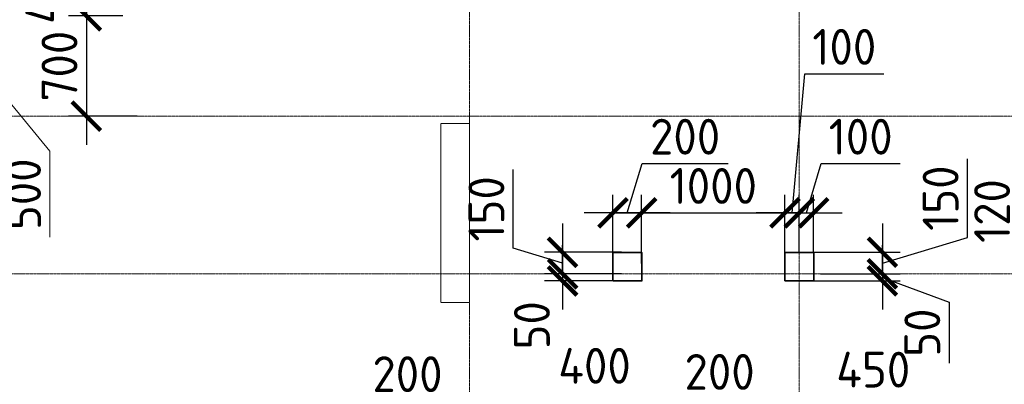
# Model space of a CAD drawing. Header units: millimetres. Extents: x -42044588 to 856694, y -806701 to 941911.
# Tile 819 of 1056: x -168083 to -161215, y -177705 to -175159. Entities that reach past the tile are written whole.
import ezdxf

# ---------------------------------------------------------------- set-up
doc = ezdxf.new("R2010")
doc.units = ezdxf.units.MM
for name, pattern in [('______5', [1100, 800, -100, 100, -100]), ('DASHED', [7, 5, -2, 0]), ('осевая', [50.8, 31.75, -6.35, 6.35, -6.35])]:
    doc.linetypes.add(name, pattern=pattern)
for name, color, linetype, lineweight in [('RAZMER', 100, 'Continuous', 15), ('RAZMER @ 100', 100, 'Continuous', 15), ('Оси', 40, '______5', 18), ('Перекрытие ж_бетон', 1, 'Continuous', 30), ('РАЗМЕРЫ', 1, 'Continuous', 9)]:
    doc.layers.add(name, color=color, linetype=linetype, lineweight=lineweight)
doc.layers.add('Колонна_ бетон', color=7, linetype='Continuous', lineweight=50, true_color=0xb4b496)
doc.styles.add('GOST-2.304_Type-B', font='GOST_Common.ttf')
doc.styles.add('ГОСТ', font='GOST_Common.ttf')
doc.dimstyles.new('ГОСТ', dxfattribs={"dimscale": 0, "dimtxt": 2.5, "dimasz": 2.5, "dimexe": 1.25, "dimexo": 0.625, "dimtad": 1, "dimdec": 0, "dimtxsty": 'ГОСТ', "dimblk": 'ARCHTICK', "dimcen": 2.5, "dimdle": 1.5, "dimclrd": 256, "dimclre": 256, "dimclrt": 256, "dimadec": 0, "dimazin": 0, "dimtfac": 1, "dimtdec": 0, "dimtmove": 1, "dimatfit": 3, "dimfxl": 0, "dimlwd": -1, "dimarcsym": 0})
doc.dimstyles.new('СПДС', dxfattribs={"dimscale": 100, "dimtxt": 2.5, "dimasz": 2, "dimexe": 1.25, "dimexo": 0, "dimtad": 1, "dimdec": 0, "dimrnd": 5, "dimtxsty": 'GOST-2.304_Type-B', "dimblk": 'ARCHTICK', "dimcen": 2.5, "dimdle": 2, "dimclrd": 1, "dimclre": 1, "dimclrt": 1, "dimadec": 0, "dimazin": 2, "dimtfac": 0.75, "dimtdec": 0, "dimtmove": 1, "dimatfit": 3, "dimfxl": 0, "dimtolj": 1, "dimarcsym": 0})

# ---------------------------------------------------------------- blocks, each defined once
blk = doc.blocks.new('оси блок 2')
at = {"layer": 'Оси', "color": 16, "linetype": 'осевая', "lineweight": 0, "ltscale": 0.25, "transparency": 33554687}
for p, q in [((-54204.7, -322543), (-54204.7, -347914.1)), ((-51904.7, -322543), (-51904.7, -347914.1)), ((-89822.3, -332401.3), (-37238.5, -332401.3)), ((-89822.3, -333501.3), (-37238.5, -333501.3))]:
    blk.add_line(p, q, dxfattribs=at)
blk = doc.blocks.new('подложка стн 1-го этажа')
at = {"layer": 'Колонна_ бетон', "color": 252, "linetype": 'DASHED', "lineweight": 0, "ltscale": 0.5, "true_color": 0x939598, "transparency": 33554687}
for p, q in [((39343.8, 19961.8, -200), (39343.8, 19961.8, -200)), ((39543.8, 19961.8, -200), (39343.8, 19961.8, -200)), ((39343.8, 18711.8, -200), (39343.8, 19961.8, -200)), ((39543.8, 19961.8, -200), (39543.8, 19961.8, -200)), ((39543.8, 19961.8, -200), (39543.8, 18711.8, -200)), ((39343.8, 18711.8, -200), (39343.8, 18711.8, -200)), ((39543.8, 18711.8, -200), (39343.8, 18711.8, -200)), ((39543.8, 18711.8, -200), (39543.8, 18711.8, -200))]:
    blk.add_line(p, q, dxfattribs=at)
blk = doc.blocks.new('_ArchTick')
at = {"color": 0, "linetype": 'ByBlock', "const_width": 0.15}
blk.add_lwpolyline([(-0.5, -0.5), (0.5, 0.5)], dxfattribs=at)
blk = doc.blocks.new('*D611')
at = {"layer": 'DEFPOINTS', "color": 0, "transparency": 16777216}
for p in [(-169242.7, -175333.5), (-168278.9, -175333.5), (-168497.6, -175833.5)]:
    blk.add_point(p, dxfattribs=at)
at = {"layer": 'RAZMER', "transparency": 16777216}
for p, q in [((-168278.9, -175983.5), (-168278.9, -175183.5)), ((-168278.9, -175583.5), (-167872.6, -176078.4)), ((-167872.6, -176078.4), (-167872.6, -176678.4))]:
    blk.add_line(p, q, dxfattribs=at)
at = {"layer": 'RAZMER', "lineweight": -2, "transparency": 16777216}
for p, q in [((-169180.2, -175333.5), (-168153.9, -175333.5)), ((-168435.1, -175833.5), (-168153.9, -175833.5))]:
    blk.add_line(p, q, dxfattribs=at)
at = {"layer": 'RAZMER', "transparency": 16777216, "xscale": 250, "yscale": 250, "zscale": 250}
for p, rotation in [((-168278.9, -175333.5), 90), ((-168278.9, -175833.5), 270)]:
    blk.add_blockref('_ArchTick', p, dxfattribs=dict(at, rotation=rotation))
at = {"layer": 'RAZMER', "lineweight": 0, "transparency": 16777216, "insert": (-168060.1, -176378.4), "char_height": 250, "attachment_point": 5, "rotation": 90, "style": 'ГОСТ', "bg_fill": 3, "box_fill_scale": 1.1, "bg_fill_color": 256, "bg_fill_true_color": 13158600, "bg_fill_transparency": 0}
blk.add_mtext('500', dxfattribs=at)
blk = doc.blocks.new('*D1505')
at = {"layer": 'DEFPOINTS', "color": 0, "transparency": 16777216}
for p in [(-164345, -178443.7), (-164745, -179099.6), (-164345, -179093.5)]:
    blk.add_point(p, dxfattribs=at)
at = {"layer": 'РАЗМЕРЫ', "color": 1, "lineweight": -2, "transparency": 16777216}
for p, q in [((-164545, -178443.7), (-164385.9, -177763.5)), ((-164385.9, -177763.5), (-163760.9, -177763.5)), ((-164745, -179099.6), (-164745, -178318.7)), ((-164345, -179093.5), (-164345, -178318.7)), ((-164945, -178443.7), (-164145, -178443.7))]:
    blk.add_line(p, q, dxfattribs=at)
at = {"layer": 'РАЗМЕРЫ', "color": 1, "lineweight": -2, "transparency": 16777216, "xscale": 200, "yscale": 200, "zscale": 200, "rotation": 180}
blk.add_blockref('_ArchTick', (-164745, -178443.7), dxfattribs=at)
at = {"layer": 'РАЗМЕРЫ', "color": 1, "lineweight": -2, "transparency": 16777216, "xscale": 200, "yscale": 200, "zscale": 200}
blk.add_blockref('_ArchTick', (-164345, -178443.7), dxfattribs=at)
at = {"layer": 'РАЗМЕРЫ', "color": 1, "lineweight": 0, "transparency": 16777216, "insert": (-164073.4, -177576), "char_height": 250, "attachment_point": 5, "style": 'GOST-2.304_Type-B'}
blk.add_mtext('\\A1;400', dxfattribs=at)
blk = doc.blocks.new('*D1515')
at = {"layer": 'DEFPOINTS', "color": 0, "transparency": 16777216}
for p in [(-167365, -174733.5), (-167618.4, -175133.5), (-167365, -175133.5)]:
    blk.add_point(p, dxfattribs=at)
at = {"layer": 'РАЗМЕРЫ', "color": 1, "lineweight": -2, "transparency": 16777216}
for p, q in [((-167618.4, -174533.5), (-167618.4, -175333.5)), ((-167365, -174733.5), (-167743.4, -174733.5)), ((-167365, -175133.5), (-167743.4, -175133.5))]:
    blk.add_line(p, q, dxfattribs=at)
at = {"layer": 'РАЗМЕРЫ', "color": 1, "lineweight": -2, "transparency": 16777216, "xscale": 200, "yscale": 200, "zscale": 200}
for p, rotation in [((-167618.4, -174733.5), 90), ((-167618.4, -175133.5), 270)]:
    blk.add_blockref('_ArchTick', p, dxfattribs=dict(at, rotation=rotation))
at = {"layer": 'РАЗМЕРЫ', "color": 1, "lineweight": 0, "transparency": 16777216, "insert": (-167918.8, -174936.2), "char_height": 250, "attachment_point": 5, "rotation": 90, "style": 'GOST-2.304_Type-B'}
blk.add_mtext('\\A1;400', dxfattribs=at)
blk = doc.blocks.new('*D1519')
at = {"layer": 'DEFPOINTS', "color": 0, "transparency": 16777216}
for p in [(-160189.4, -176813.5), (-160769.1, -176933.5), (-160364.3, -176933.5)]:
    blk.add_point(p, dxfattribs=at)
at = {"layer": 'РАЗМЕРЫ', "color": 1, "lineweight": -2, "transparency": 16777216}
for p, q in [((-161112.9, -176770.4), (-161112.9, -176220.4)), ((-160769.1, -176813.5), (-160769.1, -176613.5)), ((-160769.1, -176873.5), (-161112.9, -176770.4)), ((-160189.4, -176813.5), (-160894.1, -176813.5)), ((-160769.1, -176813.5), (-160769.1, -176933.5)), ((-160769.1, -176813.5), (-160769.1, -176933.5)), ((-160364.3, -176933.5), (-160894.1, -176933.5)), ((-160769.1, -176933.5), (-160769.1, -177133.5))]:
    blk.add_line(p, q, dxfattribs=at)
at = {"layer": 'РАЗМЕРЫ', "color": 1, "lineweight": -2, "transparency": 16777216, "xscale": 200, "yscale": 200, "zscale": 200}
for p, rotation in [((-160769.1, -176813.5), 270), ((-160769.1, -176933.5), 90)]:
    blk.add_blockref('_ArchTick', p, dxfattribs=dict(at, rotation=rotation))
at = {"layer": 'РАЗМЕРЫ', "color": 1, "lineweight": 0, "transparency": 16777216, "insert": (-161300.4, -176495.4), "char_height": 250, "attachment_point": 5, "rotation": 90, "style": 'GOST-2.304_Type-B'}
blk.add_mtext('\\A1;120', dxfattribs=at)
blk = doc.blocks.new('*D1520')
at = {"layer": 'DEFPOINTS', "color": 0, "transparency": 16777216}
for p in [(-162645, -176507.7), (-162645, -176783.5, 4500), (-162745, -176838.1, 4500)]:
    blk.add_point(p, dxfattribs=at)
at = {"layer": 'РАЗМЕРЫ', "color": 1, "lineweight": -2, "transparency": 16777216}
for p, q in [((-162695, -176507.7), (-162606, -175536.8)), ((-162606, -175536.8), (-162056, -175536.8)), ((-162745, -176838.1), (-162745, -176382.7)), ((-162645, -176783.5), (-162645, -176382.7)), ((-162745, -176507.7), (-162945, -176507.7)), ((-162745, -176507.7), (-162645, -176507.7)), ((-162745, -176507.7), (-162645, -176507.7)), ((-162645, -176507.7), (-162445, -176507.7))]:
    blk.add_line(p, q, dxfattribs=at)
at = {"layer": 'РАЗМЕРЫ', "color": 1, "lineweight": -2, "transparency": 16777216, "xscale": 200, "yscale": 200, "zscale": 200}
blk.add_blockref('_ArchTick', (-162745, -176507.7), dxfattribs=at)
at = {"layer": 'РАЗМЕРЫ', "color": 1, "lineweight": -2, "transparency": 16777216, "xscale": 200, "yscale": 200, "zscale": 200, "rotation": 180}
blk.add_blockref('_ArchTick', (-162645, -176507.7), dxfattribs=at)
at = {"layer": 'РАЗМЕРЫ', "color": 1, "lineweight": 0, "transparency": 16777216, "insert": (-162331, -175349.3), "char_height": 250, "attachment_point": 5, "style": 'GOST-2.304_Type-B'}
blk.add_mtext('\\A1;100', dxfattribs=at)
blk = doc.blocks.new('*D1521')
at = {"layer": 'DEFPOINTS', "color": 0, "transparency": 16777216}
for p in [(-163944.8, -176507.7), (-163944.8, -176861.1), (-163744.8, -176861.1)]:
    blk.add_point(p, dxfattribs=at)
at = {"layer": 'РАЗМЕРЫ', "color": 1, "lineweight": -2, "transparency": 16777216}
for p, q in [((-163844.8, -176507.7), (-163741.6, -176163.9)), ((-163741.6, -176163.9), (-163141.6, -176163.9)), ((-163944.8, -176861.1), (-163944.8, -176382.7)), ((-163744.8, -176861.1), (-163744.8, -176382.7)), ((-163544.8, -176507.7), (-164144.8, -176507.7))]:
    blk.add_line(p, q, dxfattribs=at)
at = {"layer": 'РАЗМЕРЫ', "color": 1, "lineweight": -2, "transparency": 16777216, "xscale": 200, "yscale": 200, "zscale": 200, "rotation": 180}
blk.add_blockref('_ArchTick', (-163944.8, -176507.7), dxfattribs=at)
at = {"layer": 'РАЗМЕРЫ', "color": 1, "lineweight": -2, "transparency": 16777216, "xscale": 200, "yscale": 200, "zscale": 200}
blk.add_blockref('_ArchTick', (-163744.8, -176507.7), dxfattribs=at)
at = {"layer": 'РАЗМЕРЫ', "color": 1, "lineweight": 0, "transparency": 16777216, "insert": (-163441.6, -175976.4), "char_height": 250, "attachment_point": 5, "style": 'GOST-2.304_Type-B'}
blk.add_mtext('\\A1;200', dxfattribs=at)
blk = doc.blocks.new('*D1522')
at = {"layer": 'DEFPOINTS', "color": 0, "transparency": 16777216}
for p in [(-163886.3, -176783.5), (-164296.4, -176933.5), (-163886.3, -176933.5)]:
    blk.add_point(p, dxfattribs=at)
at = {"layer": 'РАЗМЕРЫ', "color": 1, "lineweight": -2, "transparency": 16777216}
for p, q in [((-164640.2, -176755.4), (-164640.2, -176205.4)), ((-164296.4, -176583.5), (-164296.4, -177133.5)), ((-164296.4, -176858.5), (-164640.2, -176755.4)), ((-163886.3, -176783.5), (-164421.4, -176783.5)), ((-163886.3, -176933.5), (-164421.4, -176933.5))]:
    blk.add_line(p, q, dxfattribs=at)
at = {"layer": 'РАЗМЕРЫ', "color": 1, "lineweight": -2, "transparency": 16777216, "xscale": 200, "yscale": 200, "zscale": 200}
for p, rotation in [((-164296.4, -176783.5), 90), ((-164296.4, -176933.5), 270)]:
    blk.add_blockref('_ArchTick', p, dxfattribs=dict(at, rotation=rotation))
at = {"layer": 'РАЗМЕРЫ', "color": 1, "lineweight": 0, "transparency": 16777216, "insert": (-164827.7, -176480.4), "char_height": 250, "attachment_point": 5, "rotation": 90, "style": 'GOST-2.304_Type-B'}
blk.add_mtext('\\A1;150', dxfattribs=at)
blk = doc.blocks.new('*D1523')
at = {"layer": 'DEFPOINTS', "color": 0, "transparency": 16777216}
for p in [(-162600.8, -176783.5), (-162498.2, -176933.5), (-162065.6, -176933.5)]:
    blk.add_point(p, dxfattribs=at)
at = {"layer": 'РАЗМЕРЫ', "color": 1, "lineweight": -2, "transparency": 16777216}
for p, q in [((-161471.8, -176680.4), (-161471.8, -176130.4)), ((-162065.6, -176583.5), (-162065.6, -177133.5)), ((-162065.6, -176858.5), (-161471.8, -176680.4)), ((-162600.8, -176783.5), (-161940.6, -176783.5)), ((-162498.2, -176933.5), (-161940.6, -176933.5))]:
    blk.add_line(p, q, dxfattribs=at)
at = {"layer": 'РАЗМЕРЫ', "color": 1, "lineweight": -2, "transparency": 16777216, "xscale": 200, "yscale": 200, "zscale": 200}
for p, rotation in [((-162065.6, -176783.5), 90), ((-162065.6, -176933.5), 270)]:
    blk.add_blockref('_ArchTick', p, dxfattribs=dict(at, rotation=rotation))
at = {"layer": 'РАЗМЕРЫ', "color": 1, "lineweight": 0, "transparency": 16777216, "insert": (-161659.3, -176405.4), "char_height": 250, "attachment_point": 5, "rotation": 90, "style": 'GOST-2.304_Type-B'}
blk.add_mtext('\\A1;150', dxfattribs=at)
blk = doc.blocks.new('цукцкц')
at = {"layer": 'Перекрытие ж_бетон', "ltscale": 100}
blk.add_lwpolyline([(-257066, -601529.6), (-257066, -601329.6), (-256866, -601329.6), (-256866, -601529.6)], close=True, dxfattribs=at)
at = {"layer": 'Перекрытие ж_бетон', "ltscale": 100, "elevation": 4500}
blk.add_lwpolyline([(-257066, -602729.4), (-257066, -602529.4), (-256866, -602529.4), (-256866, -602729.4)], close=True, dxfattribs=at)
blk = doc.blocks.new('*D1539')
at = {"layer": 'DEFPOINTS', "color": 0, "transparency": 16777216}
for p in [(-164945, -178443.7), (-164945, -178589.8), (-164745, -179099.6)]:
    blk.add_point(p, dxfattribs=at)
at = {"layer": 'РАЗМЕРЫ', "color": 1, "lineweight": -2, "transparency": 16777216}
for p, q in [((-165078.4, -177821.9), (-165678.4, -177821.9)), ((-164845, -178443.7), (-165078.4, -177821.9)), ((-164945, -178589.8), (-164945, -178318.7)), ((-164745, -179099.6), (-164745, -178318.7)), ((-164545, -178443.7), (-165145, -178443.7))]:
    blk.add_line(p, q, dxfattribs=at)
at = {"layer": 'РАЗМЕРЫ', "color": 1, "lineweight": -2, "transparency": 16777216, "xscale": 200, "yscale": 200, "zscale": 200, "rotation": 180}
blk.add_blockref('_ArchTick', (-164945, -178443.7), dxfattribs=at)
at = {"layer": 'РАЗМЕРЫ', "color": 1, "lineweight": -2, "transparency": 16777216, "xscale": 200, "yscale": 200, "zscale": 200}
blk.add_blockref('_ArchTick', (-164745, -178443.7), dxfattribs=at)
at = {"layer": 'РАЗМЕРЫ', "color": 1, "lineweight": 0, "transparency": 16777216, "insert": (-165378.4, -177634.4), "char_height": 250, "attachment_point": 5, "style": 'GOST-2.304_Type-B'}
blk.add_mtext('\\A1;200', dxfattribs=at)
blk = doc.blocks.new('*D1540')
at = {"layer": 'DEFPOINTS', "color": 0, "transparency": 16777216}
for p in [(-164296.4, -176983.5), (-163944.8, -176983.5), (-163886.3, -176933.5)]:
    blk.add_point(p, dxfattribs=at)
at = {"layer": 'РАЗМЕРЫ', "color": 1, "lineweight": -2, "transparency": 16777216}
for p, q in [((-164296.4, -176933.5), (-164296.4, -176733.5)), ((-163886.3, -176933.5), (-164421.4, -176933.5)), ((-163944.8, -176983.5), (-164421.4, -176983.5)), ((-164296.4, -176933.5), (-164296.4, -176983.5)), ((-164296.4, -176983.5), (-164296.4, -177183.5))]:
    blk.add_line(p, q, dxfattribs=at)
at = {"layer": 'РАЗМЕРЫ', "color": 1, "lineweight": -2, "transparency": 16777216, "xscale": 200, "yscale": 200, "zscale": 200}
for p, rotation in [((-164296.4, -176933.5), 270), ((-164296.4, -176983.5), 90)]:
    blk.add_blockref('_ArchTick', p, dxfattribs=dict(at, rotation=rotation))
at = {"layer": 'РАЗМЕРЫ', "color": 1, "lineweight": 0, "transparency": 16777216, "insert": (-164510.2, -177293.2), "char_height": 250, "attachment_point": 5, "rotation": 90, "style": 'GOST-2.304_Type-B'}
blk.add_mtext('\\A1;50', dxfattribs=at)
blk = doc.blocks.new('*D1541')
at = {"layer": 'DEFPOINTS', "color": 0, "transparency": 16777216}
for p in [(-162745, -176507.7), (-162745, -176662.8), (-163744.8, -176861.1)]:
    blk.add_point(p, dxfattribs=at)
at = {"layer": 'РАЗМЕРЫ', "color": 1, "lineweight": -2, "transparency": 16777216}
for p, q in [((-163744.8, -176861.1), (-163744.8, -176382.7)), ((-162745, -176662.8), (-162745, -176382.7)), ((-163944.8, -176507.7), (-162545, -176507.7))]:
    blk.add_line(p, q, dxfattribs=at)
at = {"layer": 'РАЗМЕРЫ', "color": 1, "lineweight": -2, "transparency": 16777216, "xscale": 200, "yscale": 200, "zscale": 200, "rotation": 180}
blk.add_blockref('_ArchTick', (-163744.8, -176507.7), dxfattribs=at)
at = {"layer": 'РАЗМЕРЫ', "color": 1, "lineweight": -2, "transparency": 16777216, "xscale": 200, "yscale": 200, "zscale": 200}
blk.add_blockref('_ArchTick', (-162745, -176507.7), dxfattribs=at)
at = {"layer": 'РАЗМЕРЫ', "color": 1, "lineweight": 0, "transparency": 16777216, "insert": (-163244.9, -176320.2), "char_height": 250, "attachment_point": 5, "style": 'GOST-2.304_Type-B'}
blk.add_mtext('\\A1;1000', dxfattribs=at)
blk = doc.blocks.new('*D1542')
at = {"layer": 'DEFPOINTS', "color": 0, "transparency": 16777216}
for p in [(-162545, -176507.7), (-162645, -176783.5, 4500), (-162545, -176783.5, 4500)]:
    blk.add_point(p, dxfattribs=at)
at = {"layer": 'РАЗМЕРЫ', "color": 1, "lineweight": -2, "transparency": 16777216}
for p, q in [((-162595, -176507.7), (-162491.9, -176163.9)), ((-162491.9, -176163.9), (-161941.9, -176163.9)), ((-162645, -176783.5), (-162645, -176382.7)), ((-162545, -176783.5), (-162545, -176382.7)), ((-162645, -176507.7), (-162845, -176507.7)), ((-162645, -176507.7), (-162545, -176507.7)), ((-162645, -176507.7), (-162545, -176507.7)), ((-162545, -176507.7), (-162345, -176507.7))]:
    blk.add_line(p, q, dxfattribs=at)
at = {"layer": 'РАЗМЕРЫ', "color": 1, "lineweight": -2, "transparency": 16777216, "xscale": 200, "yscale": 200, "zscale": 200}
blk.add_blockref('_ArchTick', (-162645, -176507.7), dxfattribs=at)
at = {"layer": 'РАЗМЕРЫ', "color": 1, "lineweight": -2, "transparency": 16777216, "xscale": 200, "yscale": 200, "zscale": 200, "rotation": 180}
blk.add_blockref('_ArchTick', (-162545, -176507.7), dxfattribs=at)
at = {"layer": 'РАЗМЕРЫ', "color": 1, "lineweight": 0, "transparency": 16777216, "insert": (-162216.9, -175976.4), "char_height": 250, "attachment_point": 5, "style": 'GOST-2.304_Type-B'}
blk.add_mtext('\\A1;100', dxfattribs=at)
blk = doc.blocks.new('*D1543')
at = {"layer": 'DEFPOINTS', "color": 0, "transparency": 16777216}
for p in [(-162545, -176983.5, 4500), (-162498.2, -176933.5), (-162065.6, -176983.5)]:
    blk.add_point(p, dxfattribs=at)
at = {"layer": 'РАЗМЕРЫ', "color": 1, "lineweight": -2, "transparency": 16777216}
for p, q in [((-162065.6, -176933.5), (-162065.6, -176733.5)), ((-162545, -176983.5), (-161940.6, -176983.5)), ((-162498.2, -176933.5), (-161940.6, -176933.5)), ((-162065.6, -176933.5), (-162065.6, -176983.5)), ((-162065.6, -176933.5), (-162065.6, -176983.5)), ((-162065.6, -176958.5), (-161599.4, -177132.1)), ((-162065.6, -176983.5), (-162065.6, -177183.5)), ((-161599.4, -177132.1), (-161599.4, -177557.1))]:
    blk.add_line(p, q, dxfattribs=at)
at = {"layer": 'РАЗМЕРЫ', "color": 1, "lineweight": -2, "transparency": 16777216, "xscale": 200, "yscale": 200, "zscale": 200}
for p, rotation in [((-162065.6, -176933.5), 270), ((-162065.6, -176983.5), 90)]:
    blk.add_blockref('_ArchTick', p, dxfattribs=dict(at, rotation=rotation))
at = {"layer": 'РАЗМЕРЫ', "color": 1, "lineweight": 0, "transparency": 16777216, "insert": (-161786.9, -177344.6), "char_height": 250, "attachment_point": 5, "rotation": 90, "style": 'GOST-2.304_Type-B'}
blk.add_mtext('\\A1;50', dxfattribs=at)
blk = doc.blocks.new('*D1588')
at = {"layer": 'DEFPOINTS', "color": 0, "transparency": 16777216}
for p in [(-162645, -178443.7), (-162844.8, -178893.5), (-162645, -178853.5)]:
    blk.add_point(p, dxfattribs=at)
at = {"layer": 'РАЗМЕРЫ', "color": 1, "lineweight": -2, "transparency": 16777216}
for p, q in [((-162901, -177806), (-163501, -177806)), ((-162744.9, -178443.7), (-162901, -177806)), ((-162844.8, -178893.5), (-162844.8, -178318.7)), ((-162645, -178853.5), (-162645, -178318.7)), ((-163044.8, -178443.7), (-162445, -178443.7))]:
    blk.add_line(p, q, dxfattribs=at)
at = {"layer": 'РАЗМЕРЫ', "color": 1, "lineweight": -2, "transparency": 16777216, "xscale": 200, "yscale": 200, "zscale": 200, "rotation": 180}
blk.add_blockref('_ArchTick', (-162844.8, -178443.7), dxfattribs=at)
at = {"layer": 'РАЗМЕРЫ', "color": 1, "lineweight": -2, "transparency": 16777216, "xscale": 200, "yscale": 200, "zscale": 200}
blk.add_blockref('_ArchTick', (-162645, -178443.7), dxfattribs=at)
at = {"layer": 'РАЗМЕРЫ', "color": 1, "lineweight": 0, "transparency": 16777216, "insert": (-163201, -177618.5), "char_height": 250, "attachment_point": 5, "style": 'GOST-2.304_Type-B'}
blk.add_mtext('\\A1;200', dxfattribs=at)
blk = doc.blocks.new('*D1589')
at = {"layer": 'DEFPOINTS', "color": 0, "transparency": 16777216}
for p in [(-162195, -178443.7), (-162645, -178853.5), (-162195, -178853.5)]:
    blk.add_point(p, dxfattribs=at)
at = {"layer": 'РАЗМЕРЫ', "color": 1, "lineweight": -2, "transparency": 16777216}
for p, q in [((-162420, -178443.7), (-162441.6, -177790.1)), ((-162441.6, -177790.1), (-161816.6, -177790.1)), ((-162645, -178853.5), (-162645, -178318.7)), ((-162195, -178853.5), (-162195, -178318.7)), ((-162845, -178443.7), (-161995, -178443.7))]:
    blk.add_line(p, q, dxfattribs=at)
at = {"layer": 'РАЗМЕРЫ', "color": 1, "lineweight": -2, "transparency": 16777216, "xscale": 200, "yscale": 200, "zscale": 200, "rotation": 180}
blk.add_blockref('_ArchTick', (-162645, -178443.7), dxfattribs=at)
at = {"layer": 'РАЗМЕРЫ', "color": 1, "lineweight": -2, "transparency": 16777216, "xscale": 200, "yscale": 200, "zscale": 200}
blk.add_blockref('_ArchTick', (-162195, -178443.7), dxfattribs=at)
at = {"layer": 'РАЗМЕРЫ', "color": 1, "lineweight": 0, "transparency": 16777216, "insert": (-162129.1, -177602.6), "char_height": 250, "attachment_point": 5, "style": 'GOST-2.304_Type-B'}
blk.add_mtext('\\A1;450', dxfattribs=at)
blk = doc.blocks.new('*D1673')
at = {"layer": 'DEFPOINTS', "color": 0, "transparency": 16777216}
for p in [(-167365, -175133.5), (-167618.4, -175833.5), (-167264.6, -175833.5)]:
    blk.add_point(p, dxfattribs=at)
at = {"layer": 'РАЗМЕРЫ', "color": 1, "lineweight": -2, "transparency": 16777216}
for p, q in [((-167618.4, -174933.5), (-167618.4, -176033.5)), ((-167365, -175133.5), (-167743.4, -175133.5)), ((-167264.6, -175833.5), (-167743.4, -175833.5))]:
    blk.add_line(p, q, dxfattribs=at)
at = {"layer": 'РАЗМЕРЫ', "color": 1, "lineweight": -2, "transparency": 16777216, "xscale": 200, "yscale": 200, "zscale": 200}
for p, rotation in [((-167618.4, -175133.5), 90), ((-167618.4, -175833.5), 270)]:
    blk.add_blockref('_ArchTick', p, dxfattribs=dict(at, rotation=rotation))
at = {"layer": 'РАЗМЕРЫ', "color": 1, "lineweight": 0, "transparency": 16777216, "insert": (-167805.9, -175483.5), "char_height": 250, "attachment_point": 5, "rotation": 90, "style": 'GOST-2.304_Type-B'}
blk.add_mtext('\\A1;700', dxfattribs=at)
blk = doc.blocks.new('блочина')
at = {"layer": 'Перекрытие ж_бетон', "color": 4, "ltscale": 100}
blk.add_lwpolyline([(136313.1, 60027.6), (136113.1, 60027.6), (136113.1, 60227.6), (136313.1, 60227.6)], close=True, dxfattribs=at)
at = {"layer": 'Перекрытие ж_бетон', "color": 4, "ltscale": 100, "elevation": 4500}
blk.add_lwpolyline([(137512.8, 60027.6), (137312.8, 60027.6), (137312.8, 60227.6), (137512.8, 60227.6)], close=True, dxfattribs=at)

msp = doc.modelspace()

# ---------------------------------------------------------------- block references
msp.add_blockref('подложка стн 1-го этажа', (-204488.916, -195845.272, 560))
at = {"layer": 'РАЗМЕРЫ'}
msp.add_blockref('оси блок 2', (-110740.275, 156567.844), dxfattribs=at)

# ---------------------------------------------------------------- dimensions: what is measured, and where the dimension line sits
at = {"layer": 'РАЗМЕРЫ', "lineweight": 0}
for base, p1, p2, picture, middle in [((-162644.994, -176507.688), (-162744.992, -176838.126, 4500), (-162644.994, -176783.521, 4500), '*D1520', (-162543.455, -175536.803)), ((-164944.994, -178443.737), (-164744.994, -179099.563), (-164944.994, -178589.805), '*D1539', (-165140.892, -177821.852)), ((-164344.992, -178443.737), (-164744.994, -179099.563), (-164344.992, -179093.478), '*D1505', (-164323.394, -177763.525)), ((-162644.994, -178443.737), (-162844.789, -178893.478), (-162644.994, -178853.478), '*D1588', (-162963.463, -177806.003)), ((-162194.992, -178443.737), (-162644.994, -178853.478), (-162194.992, -178853.478), '*D1589', (-162379.114, -177790.073))]:
    dim = msp.add_linear_dim(base=base, p1=p1, p2=p2, dimstyle='СПДС', override={"dimrnd": 5}, dxfattribs=at)
    dim.commit()
    dim.dimension.update_dxf_attribs({"geometry": picture, "text_midpoint": middle, "dimtype": 160})
for base, p1, p2, picture, middle in [((-163944.761, -176507.688), (-163744.761, -176861.131), (-163944.761, -176861.131), '*D1521', (-163679.136, -175976.438)), ((-162544.992, -176507.688), (-162644.994, -176783.521, 4500), (-162544.992, -176783.521, 4500), '*D1542', (-162429.368, -175976.438)), ((-162744.992, -176507.688), (-163744.761, -176861.131), (-162744.992, -176662.759), '*D1541', (-163244.877, -176320.188))]:
    dim = msp.add_linear_dim(base=base, p1=p1, p2=p2, dimstyle='СПДС', override={"dimrnd": 5}, dxfattribs=at)
    dim.commit()
    dim.dimension.update_dxf_attribs({"geometry": picture, "text_midpoint": middle})
for base, p1, p2, picture, middle in [((-162065.554, -176933.478), (-162600.782, -176783.478), (-162498.216, -176933.478), '*D1523', (-161659.304, -176617.853)), ((-164296.432, -176933.478), (-163886.252, -176783.478), (-163886.252, -176933.478), '*D1522', (-164827.682, -176692.853)), ((-160769.105, -176933.478), (-160189.412, -176813.478), (-160364.272, -176933.478), '*D1519', (-161300.355, -176707.853))]:
    dim = msp.add_linear_dim(base=base, p1=p1, p2=p2, angle=90, dimstyle='СПДС', override={"dimrnd": 5}, dxfattribs=at)
    dim.commit()
    dim.dimension.update_dxf_attribs({"geometry": picture, "text_midpoint": middle})
for base, p1, p2, picture, middle in [((-164296.432, -176983.478), (-163886.252, -176933.478), (-163944.761, -176983.478), '*D1540', (-164322.673, -177293.172)), ((-162065.554, -176983.521), (-162498.216, -176933.478), (-162544.992, -176983.521, 4500), '*D1543', (-161599.37, -177194.639))]:
    dim = msp.add_linear_dim(base=base, p1=p1, p2=p2, angle=90, dimstyle='СПДС', override={"dimrnd": 5}, dxfattribs=at)
    dim.commit()
    dim.dimension.update_dxf_attribs({"geometry": picture, "text_midpoint": middle, "dimtype": 160})

# ---------------------------------------------------------------- next in the draw order: dimensions: what is measured, and where the dimension line sits
at = {"layer": 'RAZMER @ 100', "lineweight": 0}
dim = msp.add_linear_dim(base=(-168278.853, -175333.478, 720), p1=(-168497.552, -175833.478, 720), p2=(-169242.748, -175333.478, 720), angle=90, dimstyle='ГОСТ', override={"dimscale": 100, "dimtix": 0, "dimtofl": 1, "dimtmove": 1, "dimatfit": 3}, dxfattribs=at)
dim.commit()
dim.dimension.update_dxf_attribs({"geometry": '*D611', "text_midpoint": (-167872.603, -176140.948, 720), "dimtype": 160})

# ---------------------------------------------------------------- next in the draw order: block references
at = {"rotation": 90}
msp.add_blockref('цукцкц', (-765274.399, 80082.508), dxfattribs=at)
msp.add_blockref('блочина', (-300057.53, -237013.123))

# ---------------------------------------------------------------- next in the draw order: dimensions: what is measured, and where the dimension line sits
at = {"layer": 'РАЗМЕРЫ', "lineweight": 0}
dim = msp.add_linear_dim(base=(-167618.414, -175133.478), p1=(-167364.994, -174733.478), p2=(-167364.994, -175133.478), angle=90, dimstyle='СПДС', dxfattribs=at)
dim.commit()
dim.dimension.update_dxf_attribs({"geometry": '*D1515', "text_midpoint": (-167731.317, -174936.167), "dimtype": 160})
dim = msp.add_linear_dim(base=(-167618.414, -175833.478), p1=(-167364.994, -175133.478), p2=(-167264.606, -175833.478), angle=90, dimstyle='СПДС', override={"dimrnd": 5}, dxfattribs=at)
dim.commit()
dim.dimension.update_dxf_attribs({"geometry": '*D1673', "text_midpoint": (-167805.914, -175483.478)})

doc.saveas('drawing.dxf')
